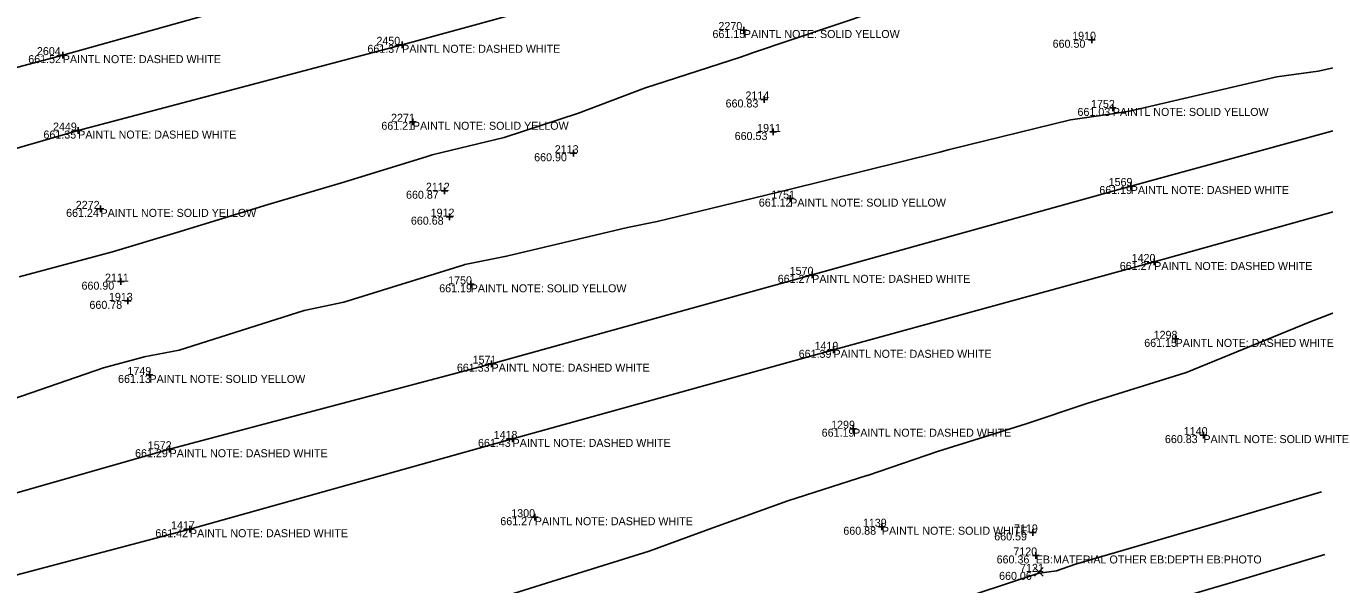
# Model space of a CAD drawing. Extents: x 2129350 to 2137777, y 657588 to 659885.
# Drawn here: x 2133933.4 to 2134128.1, y 658887.4 to 658971.1 of the extents above; entities that cross this region are included whole.
import ezdxf

# ---------------------------------------------------------------- set-up
doc = ezdxf.new("R2010")
doc.units = 0
for name, color, linetype in [('DT_X_Contour_Major', 7, 'Continuous'), ('DT_X_Contour_Minor', 7, 'Continuous'), ('PV_X_COP', 7, 'Continuous'), ('SV_X_Random_Point', 7, 'Continuous'), ('SV_X_Shot_Marker', 7, 'Continuous'), ('SV_X_Text_Comment', 7, 'Continuous'), ('SV_X_Text_Elevation', 7, 'Continuous'), ('SV_X_Text_Name', 7, 'Continuous')]:
    doc.layers.add(name, color=color, linetype=linetype)

msp = doc.modelspace()

# ---------------------------------------------------------------- linework, layer by layer
at = {"layer": 'DT_X_Contour_Major'}
msp.add_lwpolyline([(2134127.66, 658901.21), (2134111.88, 658896.48), (2134090.8, 658890.31), (2134087.94, 658889.31), (2134085.37, 658889), (2134085.36, 658889), (2134085.13, 658888.93), (2134061.93, 658881.3), (2134057.87, 658879.97), (2134036.79, 658873.93), (2134036.59, 658873.86), (2134034.23, 658873.01), (2134031.99, 658872.31)], dxfattribs=at)
at = {"layer": 'DT_X_Contour_Minor'}
for points in [[(2133932.35, 658933.43), (2133946.35, 658937.21), (2133956.02, 658940.1), (2133969.69, 658944.29), (2133981.06, 658947.68), (2133993.56, 658951.51), (2133994.29, 658951.74), (2133994.49, 658951.81), (2134005.12, 658954.35), (2134016.24, 658958), (2134026.15, 658961.77), (2134040.53, 658966.41), (2134042.07, 658966.98), (2134042.19, 658967.02), (2134060.64, 658973.24)], [(2134071.89, 658952.55), (2134090.03, 658957.01), (2134096.33, 658957.92), (2134096.35, 658957.93), (2134096.61, 658957.96), (2134098.91, 658958.33), (2134121, 658963.47), (2134127.16, 658964.33), (2134145.49, 658968.39)], [(2133927.14, 658913.63), (2133945, 658919.79), (2133950.93, 658921.39), (2133951.11, 658921.45), (2133956.35, 658922.46), (2133975.08, 658928.41), (2133981.06, 658929.65), (2133999.11, 658935.27), (2133999.16, 658935.28), (2133999.21, 658935.29), (2134005.46, 658936.53), (2134023.61, 658940.86), (2134028.05, 658941.77), (2134047.66, 658946.49), (2134070.46, 658952.15), (2134071.89, 658952.55)], [(2134130.54, 658928.43), (2134125.97, 658926.7), (2134107.28, 658919.06), (2134107.23, 658919.04), (2134092.51, 658914.45), (2134083.41, 658911.38), (2134070.11, 658907.22), (2134059.61, 658903.65), (2134059.5, 658903.62), (2134047.62, 658899.86), (2134035.85, 658895.57), (2134026.84, 658892.29), (2134012.26, 658887.74), (2134012.25, 658887.74), (2134003.94, 658885.12), (2133988.4, 658880.14), (2133981.51, 658877.97), (2133964.56, 658872.52), (2133964.54, 658872.52), (2133964.36, 658872.47), (2133957.45, 658871.23), (2133940.05, 658866.64), (2133931.36, 658865.2)], [(2134128.2, 658891.77), (2134114.38, 658887.64), (2134102.29, 658884.1), (2134090.56, 658880.02), (2134089.16, 658879.85), (2134088.53, 658879.63), (2134076.77, 658875.79), (2134064.97, 658871.91), (2134050.49, 658867.18), (2134040.58, 658864.33), (2134039.3, 658863.91), (2134024.61, 658858.59), (2134015.68, 658855.8), (2134007.34, 658853.2), (2133993.83, 658848.2), (2133977.73, 658843.52), (2133969.58, 658841.39), (2133962.13, 658839.47), (2133947.28, 658835.16), (2133932.02, 658831.91)]]:
    msp.add_lwpolyline(points, dxfattribs=at)
at = {"layer": 'PV_X_COP'}
for points in [[(2134372.8, 659086.61), (2134323.79, 659072.7), (2134275.99, 659059.69), (2134222.68, 659044.63), (2134179.75, 659033.13), (2134131.31, 659020.04), (2134083.27, 659006.66), (2134034.91, 658993.22), (2133987.27, 658980.27), (2133938.9, 658966.72), (2133890.03, 658953.66), (2133841.98, 658940.1), (2133794.81, 658927.21), (2133746.12, 658913.94)], [(2133700.49, 658889.22), (2133748.69, 658902.41), (2133796.68, 658915.43), (2133845.43, 658928.83), (2133893.44, 658941.61), (2133941.21, 658955.4), (2133989.8, 658968.27), (2134038.07, 658981.54), (2134085.87, 658995.18), (2134134.34, 659008.65), (2134182.46, 659021.35), (2134231.16, 659035.11), (2134279.23, 659047.71), (2134327.51, 659061.51), (2134375.77, 659075.33)], [(2134388.52, 659027.39), (2134340.25, 659013.73), (2134292.54, 659000.09), (2134244.03, 658987.31), (2134195.47, 658973.6), (2134147.66, 658960.38), (2134099.08, 658947.08), (2134051.3, 658933.75), (2134003.21, 658920.42), (2133954.92, 658907.58), (2133906.95, 658893.88), (2133857.58, 658880.09), (2133810.1, 658867.54), (2133761.88, 658854.63), (2133713.87, 658840.58)], [(2133717.15, 658829.38), (2133764.91, 658842.89), (2133813.2, 658855.82), (2133861.83, 658869.49), (2133909.3, 658882.72), (2133957.97, 658895.58), (2134006.36, 658909.13), (2134054.49, 658922.5), (2134102.6, 658935.68), (2134150.4, 658949.05), (2134199.32, 658962.22), (2134247.23, 658975.95), (2134295.23, 658988.99), (2134343.07, 659001.85), (2134391.9, 659015.47)]]:
    msp.add_lwpolyline(points, dxfattribs=at)
at = {"layer": 'SV_X_Random_Point'}
for p, q in [((2134084.63, 658888.51), (2134085.96, 658889.85)), ((2134084.63, 658889.85), (2134085.96, 658888.51))]:
    msp.add_line(p, q, dxfattribs=at)
at = {"layer": 'SV_X_Shot_Marker'}
for p, q in [((2134040.56, 658970.49), (2134041.56, 658970.49)), ((2134041.06, 658970.99), (2134041.06, 658969.99)), ((2134041.06, 658970.49), (2134041.06, 658970.49)), ((2134093.24, 658969.53), (2134093.24, 658968.53)), ((2133989.3, 658968.27), (2133990.3, 658968.27)), ((2133989.8, 658968.77), (2133989.8, 658967.77)), ((2133989.8, 658968.27), (2133989.8, 658968.27)), ((2134092.74, 658969.03), (2134093.74, 658969.03)), ((2134093.24, 658969.03), (2134093.24, 658969.03)), ((2133938.4, 658966.72), (2133939.4, 658966.72)), ((2133938.9, 658967.22), (2133938.9, 658966.22)), ((2133938.9, 658966.72), (2133938.9, 658966.72)), ((2134043.58, 658960.07), (2134044.58, 658960.07)), ((2134044.08, 658960.57), (2134044.08, 658959.57)), ((2134044.08, 658960.07), (2134044.08, 658960.07)), ((2134095.89, 658958.8), (2134096.89, 658958.8)), ((2134096.39, 658959.3), (2134096.39, 658958.3)), ((2134096.39, 658958.8), (2134096.39, 658958.8)), ((2133941.21, 658955.9), (2133941.21, 658954.9)), ((2133990.91, 658956.72), (2133991.91, 658956.72)), ((2133991.41, 658957.22), (2133991.41, 658956.22)), ((2133991.41, 658956.72), (2133991.41, 658956.72)), ((2133940.71, 658955.4), (2133941.71, 658955.4)), ((2133941.21, 658955.4), (2133941.21, 658955.4)), ((2134044.95, 658955.19), (2134045.95, 658955.19)), ((2134045.45, 658955.69), (2134045.45, 658954.69)), ((2134045.45, 658955.19), (2134045.45, 658955.19)), ((2134014.99, 658952), (2134015.99, 658952)), ((2134015.49, 658952.5), (2134015.49, 658951.5)), ((2134015.49, 658952), (2134015.49, 658952)), ((2133995.65, 658946.37), (2133996.65, 658946.37)), ((2133996.15, 658946.87), (2133996.15, 658945.87)), ((2133996.15, 658946.37), (2133996.15, 658946.37)), ((2134098.58, 658947.08), (2134099.58, 658947.08)), ((2134099.08, 658947.58), (2134099.08, 658946.58)), ((2134099.08, 658947.08), (2134099.08, 658947.08)), ((2133944.56, 658944.15), (2133944.56, 658943.15)), ((2134047.5, 658945.19), (2134048.5, 658945.19)), ((2134048, 658945.69), (2134048, 658944.69)), ((2134048, 658945.19), (2134048, 658945.19)), ((2133944.06, 658943.65), (2133945.06, 658943.65)), ((2133944.56, 658943.65), (2133944.56, 658943.65)), ((2133996.41, 658942.48), (2133997.41, 658942.48)), ((2133996.91, 658942.98), (2133996.91, 658941.98)), ((2133996.91, 658942.48), (2133996.91, 658942.48)), ((2134102.1, 658935.68), (2134103.1, 658935.68)), ((2134102.6, 658936.18), (2134102.6, 658935.18)), ((2134102.6, 658935.68), (2134102.6, 658935.68)), ((2133947.1, 658932.73), (2133948.1, 658932.73)), ((2133947.6, 658933.23), (2133947.6, 658932.23)), ((2133947.6, 658932.73), (2133947.6, 658932.73)), ((2134000.08, 658932.83), (2134000.08, 658931.83)), ((2134050.8, 658933.75), (2134051.8, 658933.75)), ((2134051.3, 658934.25), (2134051.3, 658933.25)), ((2134051.3, 658933.75), (2134051.3, 658933.75)), ((2133999.58, 658932.33), (2134000.58, 658932.33)), ((2134000.08, 658932.33), (2134000.08, 658932.33)), ((2133948.16, 658929.85), (2133949.16, 658929.85)), ((2133948.66, 658930.35), (2133948.66, 658929.35)), ((2133948.66, 658929.85), (2133948.66, 658929.85)), ((2134105.81, 658924.65), (2134105.81, 658923.65)), ((2134054.49, 658923), (2134054.49, 658922)), ((2134105.31, 658924.15), (2134106.31, 658924.15)), ((2134105.81, 658924.15), (2134105.81, 658924.15)), ((2134003.21, 658920.92), (2134003.21, 658919.92)), ((2134053.99, 658922.5), (2134054.99, 658922.5)), ((2134054.49, 658922.5), (2134054.49, 658922.5)), ((2133951.9, 658919.23), (2133951.9, 658918.23)), ((2134002.71, 658920.42), (2134003.71, 658920.42)), ((2134003.21, 658920.42), (2134003.21, 658920.42)), ((2133951.4, 658918.73), (2133952.4, 658918.73)), ((2133951.9, 658918.73), (2133951.9, 658918.73)), ((2134057.44, 658911.16), (2134057.44, 658910.16)), ((2134005.86, 658909.13), (2134006.86, 658909.13)), ((2134006.36, 658909.63), (2134006.36, 658908.63)), ((2134006.36, 658909.13), (2134006.36, 658909.13)), ((2134056.94, 658910.66), (2134057.94, 658910.66)), ((2134057.44, 658910.66), (2134057.44, 658910.66)), ((2134109.47, 658909.7), (2134110.47, 658909.7)), ((2134109.97, 658910.2), (2134109.97, 658909.2)), ((2134109.97, 658909.7), (2134109.97, 658909.7)), ((2133954.42, 658907.58), (2133955.42, 658907.58)), ((2133954.92, 658908.08), (2133954.92, 658907.08)), ((2133954.92, 658907.58), (2133954.92, 658907.58)), ((2134009.69, 658897.88), (2134009.69, 658896.88)), ((2133957.47, 658895.58), (2133958.47, 658895.58)), ((2133957.97, 658896.08), (2133957.97, 658895.08)), ((2133957.97, 658895.58), (2133957.97, 658895.58)), ((2134009.19, 658897.38), (2134010.19, 658897.38)), ((2134009.69, 658897.38), (2134009.69, 658897.38)), ((2134061.25, 658895.95), (2134062.25, 658895.95)), ((2134061.75, 658896.45), (2134061.75, 658895.45)), ((2134061.75, 658895.95), (2134061.75, 658895.95)), ((2134084.38, 658895.6), (2134084.38, 658894.6)), ((2134083.88, 658895.1), (2134084.88, 658895.1)), ((2134084.38, 658895.1), (2134084.38, 658895.1)), ((2134084.33, 658891.64), (2134085.33, 658891.64)), ((2134084.83, 658892.14), (2134084.83, 658891.14)), ((2134084.83, 658891.64), (2134084.83, 658891.64))]:
    msp.add_line(p, q, dxfattribs=at)

# ---------------------------------------------------------------- texts
at = {"layer": 'SV_X_Text_Comment'}
for s, p in [('PAINTL NOTE: SOLID YELLOW', (2134041.06, 658969.29)), ('PAINTL NOTE: DASHED WHITE', (2133989.8, 658967.07)), ('PAINTL NOTE: DASHED WHITE', (2133938.9, 658965.52)), ('PAINTL NOTE: SOLID YELLOW', (2134096.39, 658957.6)), ('PAINTL NOTE: SOLID YELLOW', (2133991.41, 658955.52)), ('PAINTL NOTE: DASHED WHITE', (2133941.21, 658954.2)), ('PAINTL NOTE: DASHED WHITE', (2134099.08, 658945.88)), ('PAINTL NOTE: SOLID YELLOW', (2134048, 658943.99)), ('PAINTL NOTE: SOLID YELLOW', (2133944.56, 658942.45)), ('PAINTL NOTE: DASHED WHITE', (2134102.6, 658934.48)), ('PAINTL NOTE: DASHED WHITE', (2134051.3, 658932.55)), ('PAINTL NOTE: SOLID YELLOW', (2134000.08, 658931.13)), ('PAINTL NOTE: DASHED WHITE', (2134105.81, 658922.94)), ('PAINTL NOTE: DASHED WHITE', (2134054.49, 658921.3)), ('PAINTL NOTE: DASHED WHITE', (2134003.21, 658919.22)), ('PAINTL NOTE: SOLID YELLOW', (2133951.9, 658917.53)), ('PAINTL NOTE: DASHED WHITE', (2134006.36, 658907.93)), ('PAINTL NOTE: DASHED WHITE', (2134057.44, 658909.46)), ('PAINTL NOTE: SOLID WHITE', (2134109.97, 658908.5)), ('PAINTL NOTE: DASHED WHITE', (2133954.92, 658906.38)), ('PAINTL NOTE: DASHED WHITE', (2134009.69, 658896.18)), ('PAINTL NOTE: DASHED WHITE', (2133957.97, 658894.38)), ('PAINTL NOTE: SOLID WHITE', (2134061.75, 658894.75)), ('EB:MATERIAL OTHER EB:DEPTH EB:PHOTO', (2134084.83, 658890.44))]:
    msp.add_text(s, height=1.2, dxfattribs=at).set_placement(p)
at = {"layer": 'SV_X_Text_Elevation'}
for s, p in [('661.15', (2134036.34, 658969.29)), ('661.37', (2133984.59, 658967.07)), ('660.50', (2134087.36, 658967.83)), ('661.52', (2133933.72, 658965.52)), ('660.83', (2134038.31, 658958.87)), ('661.03', (2134091.09, 658957.6)), ('661.21', (2133986.68, 658955.52)), ('661.35', (2133936, 658954.2)), ('660.53', (2134039.67, 658953.99)), ('660.90', (2134009.6, 658950.8)), ('660.87', (2133990.38, 658945.17)), ('661.19', (2134094.36, 658945.88)), ('661.12', (2134043.29, 658943.99)), ('661.24', (2133939.4, 658942.45)), ('660.68', (2133991.11, 658941.28)), ('661.27', (2134097.43, 658934.48)), ('660.90', (2133941.71, 658931.53)), ('661.27', (2134046.13, 658932.55)), ('661.19', (2133995.36, 658931.13)), ('660.78', (2133942.9, 658928.65)), ('661.15', (2134101.1, 658922.94)), ('661.39', (2134049.27, 658921.3)), ('661.33', (2133998.01, 658919.22)), ('661.13', (2133947.19, 658917.53)), ('661.43', (2134001.17, 658907.93)), ('661.19', (2134052.72, 658909.46)), ('660.83', (2134104.2, 658908.5)), ('661.29', (2133949.74, 658906.38)), ('661.27', (2134004.52, 658896.18)), ('661.42', (2133952.78, 658894.38)), ('660.88', (2134055.97, 658894.75)), ('660.59', (2134078.6, 658893.9)), ('660.36', (2134078.96, 658890.44)), ('660.06', (2134079.33, 658887.98))]:
    msp.add_text(s, height=1.2, dxfattribs=at).set_placement(p)
at = {"layer": 'SV_X_Text_Name'}
for s, p in [('2270', (2134037.24, 658970.49)), ('2450', (2133985.94, 658968.27)), ('1910', (2134090.29, 658969.03)), ('2604', (2133935.02, 658966.72)), ('2114', (2134041.29, 658960.07)), ('1752', (2134093.12, 658958.8)), ('2271', (2133988.13, 658956.72)), ('2449', (2133937.43, 658955.4)), ('1911', (2134043.04, 658955.19)), ('2113', (2134012.69, 658952)), ('1569', (2134095.76, 658947.08)), ('2112', (2133993.36, 658946.37)), ('1751', (2134045.15, 658945.19)), ('2272', (2133940.85, 658943.65)), ('1912', (2133994.07, 658942.48)), ('1420', (2134099.21, 658935.68)), ('1570', (2134047.92, 658933.75)), ('2111', (2133945.23, 658932.73)), ('1750', (2133996.7, 658932.33)), ('1913', (2133945.82, 658929.85)), ('1298', (2134102.51, 658924.15)), ('1419', (2134051.65, 658922.5)), ('1571', (2134000.37, 658920.42)), ('1749', (2133948.6, 658918.73)), ('1299', (2134054.14, 658910.66)), ('1418', (2134003.52, 658909.13)), ('1140', (2134107.03, 658909.7)), ('1572', (2133951.65, 658907.58)), ('1300', (2134006.16, 658897.38)), ('1417', (2133955.14, 658895.58)), ('1139', (2134058.9, 658895.95)), ('7119', (2134081.57, 658895.1)), ('7120', (2134081.47, 658891.64)), ('7121', (2134082.47, 658889.18))]:
    msp.add_text(s, height=1.2, dxfattribs=at).set_placement(p)

doc.saveas('drawing.dxf')
